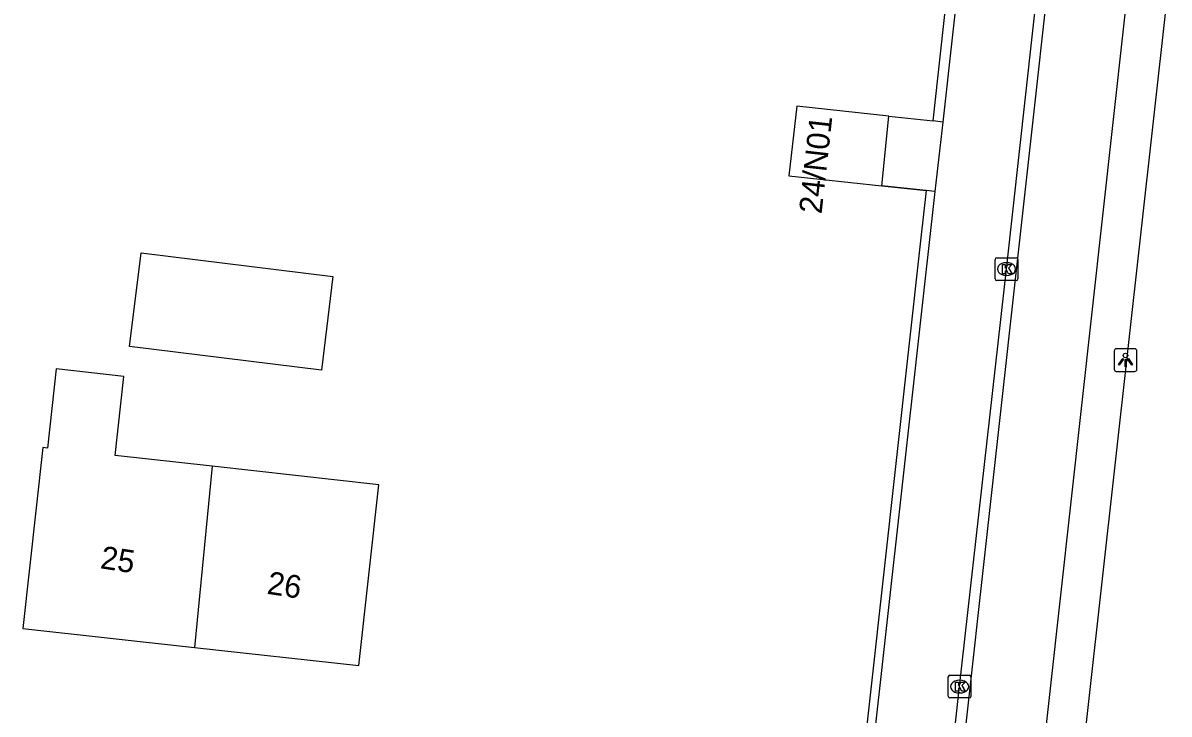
# Model space of a CAD drawing. Extents: x 160457 to 162082, y 388340 to 389736.
# Drawn here: x 161281 to 161331.4, y 388438.5 to 388468.9 of the extents above; entities that cross this region are included whole.
import ezdxf

# ---------------------------------------------------------------- set-up
doc = ezdxf.new("R2010")
doc.units = 0
for name, color, linetype in [('IMGEO_Berm_groen', 7, 'Continuous'), ('IMGEO_Fietspad_gesloten', 7, 'Continuous'), ('IMGEO_Groenvoorziening', 7, 'Continuous'), ('IMGEO_Hek', 7, 'Continuous'), ('IMGEO_Kolk', 7, 'Continuous'), ('IMGEO_Lichtpunt', 7, 'Continuous'), ('IMGEO_Muur', 7, 'Continuous'), ('IMGEO_Pand', 7, 'Continuous'), ('IMGEO_Pand_nummerreeks', 7, 'Continuous'), ('IMGEO_Rijbaan_lokaal_gesloten', 7, 'Continuous'), ('IMGEO_Voetpad_open', 7, 'Continuous')]:
    doc.layers.add(name, color=color, linetype=linetype)

msp = doc.modelspace()

# ---------------------------------------------------------------- linework, layer by layer
at = {"layer": 'IMGEO_Berm_groen'}
msp.add_lwpolyline([(161320.723, 388461.547), (161320.493, 388459.464), (161317.196, 388429.701)], dxfattribs=at)
at = {"layer": 'IMGEO_Fietspad_gesloten'}
for points in [[(161331.719, 388489.7), (161324.76, 388426.823), (161320.481, 388393.885), (161316.255, 388361.354), (161316.19, 388360.338), (161316.303, 388359.726)], [(161327.851, 388486.591), (161320.776, 388422.914), (161318.225, 388404.114)]]:
    msp.add_lwpolyline(points, dxfattribs=at)
at = {"layer": 'IMGEO_Groenvoorziening'}
msp.add_lwpolyline([(161321.035, 388464.609), (161323.954, 388491.258)], dxfattribs=at)
at = {"layer": 'IMGEO_Hek'}
msp.add_lwpolyline([(161320.493, 388459.464), (161317.196, 388429.701)], dxfattribs=at)
at = {"layer": 'IMGEO_Kolk'}
for p, q in [((161323.758, 388457.669), (161323.758, 388458.521)), ((161323.833, 388458.595), (161324.685, 388458.595)), ((161324.759, 388458.521), (161324.759, 388457.669)), ((161324.246, 388458.375), (161324.271, 388458.375)), ((161324.685, 388457.595), (161323.833, 388457.595)), ((161324.269, 388457.815), (161324.244, 388457.815)), ((161321.696, 388439.313), (161321.696, 388440.165)), ((161321.771, 388440.239), (161322.623, 388440.239)), ((161322.184, 388440.019), (161322.209, 388440.019)), ((161322.697, 388440.165), (161322.697, 388439.313)), ((161322.207, 388439.459), (161322.182, 388439.459)), ((161322.623, 388439.239), (161321.771, 388439.239))]:
    msp.add_line(p, q, dxfattribs=at)
for points in [[(161323.758, 388457.669), (161323.758, 388458.521)], [(161323.833, 388458.595), (161324.685, 388458.595)], [(161324.759, 388458.521), (161324.759, 388457.669)], [(161324.079, 388458.295), (161324.202, 388458.295), (161324.202, 388458.144), (161324.332, 388458.295), (161324.496, 388458.295), (161324.35, 388458.144), (161324.503, 388457.895), (161324.351, 388457.895), (161324.266, 388458.059), (161324.202, 388457.992), (161324.202, 388457.895), (161324.079, 388457.895), (161324.079, 388458.295)], [(161324.685, 388457.595), (161323.833, 388457.595)], [(161321.696, 388439.313), (161321.696, 388440.165)], [(161321.771, 388440.239), (161322.623, 388440.239)], [(161322.017, 388439.939), (161322.14, 388439.939), (161322.14, 388439.788), (161322.27, 388439.939), (161322.434, 388439.939), (161322.288, 388439.788), (161322.441, 388439.539), (161322.289, 388439.539), (161322.204, 388439.703), (161322.14, 388439.636), (161322.14, 388439.539), (161322.017, 388439.539), (161322.017, 388439.939)], [(161322.697, 388440.165), (161322.697, 388439.313)], [(161322.623, 388439.239), (161321.771, 388439.239)]]:
    msp.add_lwpolyline(points, dxfattribs=at)
for centre, start, end in [((161323.835, 388458.519), 91.552, 178.448), ((161323.835, 388458.519), 91.552, 178.448), ((161324.683, 388458.519), 1.552, 88.448), ((161324.683, 388458.519), 1.552, 88.448), ((161323.835, 388457.671), 181.552, 268.448), ((161323.835, 388457.671), 181.552, 268.448), ((161324.683, 388457.671), 271.552, 358.448), ((161324.683, 388457.671), 271.552, 358.448), ((161321.773, 388440.163), 91.552, 178.448), ((161321.773, 388440.163), 91.552, 178.448), ((161322.621, 388440.163), 1.552, 88.448), ((161322.621, 388440.163), 1.552, 88.448), ((161321.773, 388439.315), 181.552, 268.448), ((161321.773, 388439.315), 181.552, 268.448), ((161322.621, 388439.315), 271.552, 358.448), ((161322.621, 388439.315), 271.552, 358.448)]:
    msp.add_arc(centre, 0.0765, start, end, dxfattribs=at)
for centre, major_axis, ratio, start_param, end_param in [((161324.245, 388458.095), (-0.387, 0.002), 0.722429, 4.712389, 7.853982), ((161324.27, 388458.095), (-0.39, 0.002), 0.717154, 1.570796, 4.712389), ((161322.183, 388439.739), (-0.387, 0.002), 0.722429, 4.712389, 7.853982), ((161322.208, 388439.739), (-0.39, 0.002), 0.717154, 1.570796, 4.712389)]:
    msp.add_ellipse(centre, major_axis=major_axis, ratio=ratio, start_param=start_param, end_param=end_param, dxfattribs=at)
at = {"layer": 'IMGEO_Lichtpunt'}
for p, q in [((161328.997, 388454.499), (161328.997, 388453.692)), ((161328.997, 388454.499), (161328.997, 388453.692)), ((161329.899, 388454.594), (161329.091, 388454.594)), ((161329.899, 388454.594), (161329.091, 388454.594)), ((161329.993, 388453.692), (161329.993, 388454.499)), ((161329.993, 388453.692), (161329.993, 388454.499)), ((161329.091, 388453.598), (161329.899, 388453.598)), ((161329.091, 388453.598), (161329.899, 388453.598))]:
    msp.add_line(p, q, dxfattribs=at)
for points in [[(161329.371, 388454.163), (161329.41, 388454.135), (161329.222, 388453.873), (161329.184, 388453.9), (161329.371, 388454.163)], [(161329.473, 388454.115), (161329.52, 388454.115), (161329.52, 388453.793), (161329.473, 388453.793), (161329.473, 388454.115)], [(161329.583, 388454.135), (161329.621, 388454.162), (161329.808, 388453.9), (161329.769, 388453.872), (161329.583, 388454.135)]]:
    msp.add_lwpolyline(points, dxfattribs=at)
msp.add_circle((161329.496, 388454.297), 0.0994, dxfattribs=at)
for centre, start, end in [((161329.091, 388454.499), 90, 180), ((161329.091, 388454.499), 90, 180), ((161329.899, 388454.499), 0, 90), ((161329.899, 388454.499), 0, 90), ((161329.091, 388453.692), 180, 270), ((161329.091, 388453.692), 180, 270), ((161329.899, 388453.692), 270, 0), ((161329.899, 388453.692), 270, 360)]:
    msp.add_arc(centre, 0.0946, start, end, dxfattribs=at)
at = {"layer": 'IMGEO_Muur'}
for points in [[(161318.775, 388461.757), (161320.723, 388461.547)], [(161320.723, 388461.547), (161320.493, 388459.464)]]:
    msp.add_lwpolyline(points, dxfattribs=at)
at = {"layer": 'IMGEO_Pand'}
for points in [[(161319.077, 388464.827), (161315.031, 388465.267), (161314.682, 388462.199), (161318.775, 388461.757)], [(161318.775, 388461.757), (161319.077, 388464.827)], [(161286.18, 388458.818), (161294.624, 388457.778), (161294.116, 388453.647), (161285.671, 388454.687), (161286.18, 388458.818)], [(161289.316, 388449.425), (161285.041, 388449.896), (161285.424, 388453.375), (161282.443, 388453.704), (161282.059, 388450.225), (161281.86, 388450.247), (161280.984, 388442.295), (161288.539, 388441.462)], [(161288.539, 388441.462), (161295.763, 388440.666), (161296.639, 388448.618), (161289.316, 388449.425)], [(161289.316, 388449.425), (161288.539, 388441.462)]]:
    msp.add_lwpolyline(points, dxfattribs=at)
at = {"layer": 'IMGEO_Rijbaan_lokaal_gesloten'}
for points in [[(161320.258, 388422.182), (161322.196, 388439.738), (161324.257, 388458.09), (161325.962, 388473.498), (161327.783, 388489.878), (161328.297, 388494.604)], [(161324.401, 388491.184), (161321.462, 388464.557)], [(161321.462, 388464.557), (161321.111, 388461.505)], [(161321.111, 388461.505), (161317.56, 388429.661)]]:
    msp.add_lwpolyline(points, dxfattribs=at)
at = {"layer": 'IMGEO_Voetpad_open'}
for points in [[(161326.754, 388428.963), (161333.589, 388490.266)], [(161319.077, 388464.827), (161321.035, 388464.609)], [(161321.462, 388464.557), (161321.035, 388464.609)], [(161320.723, 388461.547), (161318.775, 388461.757)], [(161321.111, 388461.505), (161320.723, 388461.547)]]:
    msp.add_lwpolyline(points, dxfattribs=at)

# ---------------------------------------------------------------- texts
at = {"layer": 'IMGEO_Pand_nummerreeks'}
for s, rotation, p in [('24/N01', 83.6598, (161316.12, 388460.497)), ('25', 351.3197, (161284.352, 388444.946)), ('26', 351.3197, (161291.687, 388443.826))]:
    msp.add_text(s, height=1, rotation=rotation, dxfattribs=at).set_placement(p)

doc.saveas('drawing.dxf')
